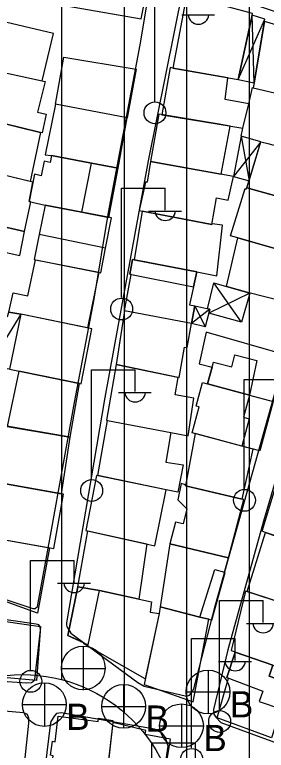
# Model space of a CAD drawing. Extents: x 417997 to 421451, y 4451742 to 4455216.
# Drawn here: x 419187.8 to 419228.1, y 4452874.4 to 4452992.2 of the extents above; entities that cross this region are included whole.
import ezdxf

# ---------------------------------------------------------------- set-up
doc = ezdxf.new("R2010")
doc.units = 0
for name, color, linetype in [('B_Mesken', 7, 'Continuous'), ('B_Sundurma', 7, 'Continuous'), ('B_Teras', 7, 'Continuous'), ('S_Elektrik_Diregi', 7, 'Continuous'), ('S_Rogar_Kapagi', 7, 'Continuous'), ('S_Rogar_Kapagi_Buski', 7, 'Continuous'), ('Sinir_Duvar_tek_tarafa_ait', 7, 'Continuous'), ('SM_DAIRE', 7, 'Continuous'), ('TR_ORTAYOGUNKONUT', 7, 'Continuous'), ('Yol_Sose', 7, 'Continuous')]:
    doc.layers.add(name, color=color, linetype=linetype)

msp = doc.modelspace()

# ---------------------------------------------------------------- linework, layer by layer
at = {"layer": 'B_Mesken'}
for points in [[(419196.12, 4452993.61), (419208.07, 4452991.56), (419209.16, 4452997.24), (419208.73, 4452997.35), (419208.44, 4452999.76), (419205.07, 4453001.86), (419202.37, 4453002.63), (419202.46, 4453003.32), (419198.51, 4453004.51)], [(419213.13, 4452983.64), (419223.6, 4452981.83), (419225.88, 4452992.4), (419220.51, 4452993.83), (419220.79, 4452994.87), (419219.54, 4452995.07), (419219.49, 4452995.33), (419215.5, 4452996.12)], [(419184.48, 4452991.41), (419182.64, 4452983.68), (419192.24, 4452981.6), (419194.06, 4452989.17)], [(419235.78, 4452988.87), (419236.02, 4452989.51), (419231.27, 4452990.97), (419231.08, 4452990.16), (419227.78, 4452991.09), (419226.13, 4452981.3), (419225.99, 4452980.51), (419230.29, 4452979.49), (419232.92, 4452978.78)], [(419194.36, 4452977.88), (419195.7, 4452985.4), (419207.28, 4452983.51), (419205.84, 4452975.71)], [(419180.79, 4452976.06), (419182.64, 4452983.68), (419192.69, 4452981.5), (419191.5, 4452976.61), (419192.85, 4452976.3), (419192.23, 4452973.28), (419191.93, 4452973.35)], [(419213.13, 4452983.64), (419212.72, 4452983.73), (419211.35, 4452976.19), (419220.53, 4452974.67), (419224.32, 4452974.03), (419225.3, 4452977.92), (419221.52, 4452978.62), (419221.93, 4452982.12)], [(419204.36, 4452967.64), (419205.84, 4452975.71), (419194.36, 4452977.88), (419192.69, 4452969.79), (419193.73, 4452969.64), (419200.09, 4452968.44)], [(419179.43, 4452968.11), (419178.75, 4452968.25), (419180.44, 4452976.15), (419191.93, 4452973.35), (419190.31, 4452965.52)], [(419220.85, 4452966.65), (419222.3, 4452974.37), (419220.53, 4452974.67), (419211.6, 4452976.15), (419210.9, 4452976.26), (419209.57, 4452968.7)], [(419240.05, 4452968.42), (419237.82, 4452960.92), (419224.99, 4452964.5), (419227.23, 4452971.86), (419228.33, 4452971.57)], [(419200.09, 4452968.44), (419193.73, 4452969.64), (419193.5, 4452968.54), (419192.52, 4452968.75), (419192.08, 4452966.41), (419190.97, 4452966.66), (419190.16, 4452962.3), (419192.7, 4452961.7), (419198.56, 4452960.57), (419202.88, 4452959.74), (419204.36, 4452967.64)], [(419207.75, 4452960.85), (419219.4, 4452958.64), (419220.14, 4452962.91), (419221.98, 4452962.52), (419222.82, 4452966.29), (419209.57, 4452968.7), (419209, 4452965.38), (419208.74, 4452965.41)], [(419177.29, 4452960.29), (419189.37, 4452957.49), (419190.38, 4452962.25), (419190.16, 4452962.3), (419190.74, 4452965.42), (419179.43, 4452968.11), (419178.48, 4452964.3), (419178.13, 4452964.35)], [(419223.56, 4452956.5), (419222.35, 4452956.78), (419224.69, 4452964.37), (419224.87, 4452964.28), (419224.99, 4452964.5), (419237.82, 4452960.92), (419237.7, 4452960.62), (419238.08, 4452960.5), (419236.1, 4452953.18), (419235.47, 4452953.34), (419235.39, 4452953.08)], [(419191.75, 4452957), (419190.95, 4452953.03), (419201.6, 4452950.89), (419202.35, 4452954.82), (419203.29, 4452959.66), (419192.7, 4452961.7)], [(419177.49, 4452960.24), (419175.82, 4452952.51), (419183.65, 4452950.88), (419184.51, 4452954.54), (419188.64, 4452953.66), (419189.37, 4452957.49)], [(419208.21, 4452960.76), (419206.92, 4452952.96), (419216.96, 4452951.02), (419220.2, 4452950.42), (419221.06, 4452958.52), (419219.42, 4452958.75), (419219.4, 4452958.64)], [(419223.56, 4452956.5), (419235.65, 4452953.01), (419233.5, 4452945.61), (419225.15, 4452947.73), (419221.73, 4452948.69)], [(419201.29, 4452950.96), (419199.45, 4452942.09), (419188.78, 4452944.25), (419186.91, 4452944.6), (419187.56, 4452947.67), (419189.94, 4452947.2), (419191.16, 4452952.98)], [(419205.38, 4452944.81), (419206.48, 4452950.59), (419206.23, 4452950.64), (419206.67, 4452953.01), (419216.96, 4452951.02), (419216.43, 4452948.64), (419215.78, 4452945.78), (419216.66, 4452945.59), (419216.1, 4452942.76)], [(419204.06, 4452936.23), (419214.13, 4452934.11), (419215, 4452939), (419215.41, 4452938.95), (419216.1, 4452942.76), (419205.38, 4452944.81)], [(419187.01, 4452935.46), (419198.48, 4452933.1), (419200.17, 4452941.94), (419188.78, 4452944.25)], [(419229.2, 4452930.29), (419231.13, 4452937.77), (419218.45, 4452941.36), (419217.34, 4452936.29), (419219.42, 4452935.77), (419218.69, 4452933.13), (419225.4, 4452931.31)], [(419204.06, 4452936.23), (419202.52, 4452927.29), (419202.7, 4452927.26), (419212.8, 4452925.31), (419215.57, 4452924.77), (419216.51, 4452930.8), (419213.53, 4452931.36), (419213.96, 4452934.14)], [(419188.47, 4452935.16), (419186.64, 4452926.3), (419196.71, 4452924.56), (419198.2, 4452933.16)], [(419224.15, 4452923.15), (419216.21, 4452925.29), (419217.33, 4452929.43), (419216.88, 4452929.56), (419217.9, 4452933.34), (419225.4, 4452931.31), (419229.2, 4452930.29), (419227.06, 4452922.36)], [(419201.11, 4452918.41), (419202.7, 4452927.26), (419212.8, 4452925.31), (419212.02, 4452920.59), (419214.76, 4452920.15), (419213.95, 4452915.77), (419212.04, 4452916.16)], [(419195.3, 4452915.52), (419196.71, 4452924.56), (419186.26, 4452926.36), (419184.97, 4452919.52), (419185.31, 4452919.42), (419185.26, 4452919.07), (419182.32, 4452919.67), (419181.93, 4452917.85), (419182.7, 4452917.72)], [(419216.7, 4452925.16), (419215.14, 4452916.77), (419224.25, 4452914.66), (419226.01, 4452922.64), (419224.15, 4452923.15)], [(419181.11, 4452909.02), (419194.11, 4452906.76), (419195.61, 4452915.46), (419182.7, 4452917.72)], [(419199.2, 4452909.63), (419210.27, 4452907.2), (419212.04, 4452916.16), (419200.91, 4452918.45)], [(419227.96, 4452909.3), (419227.42, 4452909.5), (419229.9, 4452917.61), (419239.85, 4452913.55), (419237.54, 4452906.03)], [(419222.06, 4452905.25), (419224.52, 4452914.57), (419224.25, 4452914.66), (419215.14, 4452916.77), (419215.17, 4452916.92), (419214.48, 4452917.15), (419213.95, 4452914.53), (419215.38, 4452913.12), (419214.79, 4452910.7), (419213.54, 4452910.96), (419212.64, 4452907.47)], [(419197.91, 4452900.62), (419199.53, 4452909.56), (419208.99, 4452907.48), (419207.68, 4452898.65), (419201.37, 4452900.04)], [(419225.03, 4452899.84), (419227.96, 4452909.3), (419237.91, 4452905.9), (419234.94, 4452896.44), (419233.72, 4452896.86), (419233.77, 4452897)], [(419193.4, 4452906.88), (419191.46, 4452896.38), (419178.93, 4452900.91), (419180.5, 4452909.07), (419181.11, 4452909.02)], [(419218.87, 4452895.41), (419219.39, 4452895.29), (419221.5, 4452902.93), (419221.39, 4452902.96), (419222.06, 4452905.25), (419212.64, 4452907.47), (419211.09, 4452897.42), (419217.47, 4452895.77)], [(419201.37, 4452900.04), (419209.7, 4452898.21), (419209.51, 4452896.54), (419210.92, 4452896.32), (419208.7, 4452885.88), (419198.87, 4452891.5), (419198.93, 4452891.64), (419196.33, 4452892.8), (419197.91, 4452900.62)], [(419233.8, 4452891.93), (419232.44, 4452892.37), (419233.77, 4452897), (419224.78, 4452899.92), (419222.45, 4452890.4), (419232.32, 4452886.96)], [(419211.09, 4452897.42), (419210.92, 4452896.32), (419208.52, 4452885), (419216.4, 4452882.19), (419218.87, 4452895.41), (419217.47, 4452895.77)], [(419183.32, 4452894.3), (419183.36, 4452895.47), (419191.95, 4452894.26), (419191.29, 4452885.6), (419183.04, 4452886.35)], [(419222.06, 4452885.98), (419221.77, 4452886.09), (419223.12, 4452890.16), (419229.13, 4452888.07), (419228.54, 4452886.31), (419231.74, 4452885.18), (419230.43, 4452881.08), (419228.94, 4452876.42), (419220.24, 4452879.66)], [(419193.55, 4452870.35), (419193.99, 4452873.58), (419193.55, 4452873.65), (419193.86, 4452875.9), (419194.28, 4452875.81), (419194.78, 4452879.9), (419201.17, 4452879.08), (419201.22, 4452879.58), (419203.55, 4452879.21), (419203.53, 4452878.92), (419202.38, 4452868.83), (419200.81, 4452869.11)], [(419202.23, 4452867.53), (419210.95, 4452865.38), (419211.61, 4452869.1), (419212.35, 4452868.96), (419212.96, 4452872.45), (419212.19, 4452872.66), (419212.75, 4452876.22), (419208.71, 4452876.97), (419208.82, 4452877.62), (419203.53, 4452878.92)]]:
    msp.add_lwpolyline(points, close=True, dxfattribs=at)
at = {"layer": 'B_Sundurma'}
for p, q in [((419226.13, 4452981.3), (419225.82, 4452992.14)), ((419223.6, 4452981.83), (419227.85, 4452991.47)), ((419227.23, 4452971.86), (419222.82, 4452966.29)), ((419224.09, 4452972.77), (419225.33, 4452965.6)), ((419224.1, 4452942.97), (419219.7, 4452949.27)), ((419225.46, 4452947.65), (419218.87, 4452944.43)), ((419219.03, 4452945.06), (419216.1, 4452942.76)), ((419216.66, 4452945.59), (419218.32, 4452942.26)), ((419188.78, 4452944.25), (419183.66, 4452935.93))]:
    msp.add_line(p, q, dxfattribs=at)
for points in [[(419223.6, 4452981.83), (419226.13, 4452981.3), (419227.74, 4452990.86), (419227.85, 4452991.47), (419225.82, 4452992.14)], [(419227.23, 4452971.86), (419224.09, 4452972.77), (419222.82, 4452966.29), (419225.33, 4452965.6)], [(419225.46, 4452947.65), (419224.1, 4452942.97), (419218.87, 4452944.43), (419219.03, 4452945.06), (419218.69, 4452945.14), (419219.7, 4452949.27), (419221.73, 4452948.69)], [(419216.66, 4452945.59), (419219.03, 4452945.06), (419218.32, 4452942.26), (419216.1, 4452942.76)], [(419185.77, 4452944.08), (419186.69, 4452943.89), (419186.91, 4452944.6), (419188.78, 4452944.25), (419187.01, 4452935.46), (419183.66, 4452935.93)]]:
    msp.add_lwpolyline(points, close=True, dxfattribs=at)
at = {"layer": 'B_Teras'}
for points in [[(419198.56, 4452960.57), (419200.09, 4452968.44), (419193.73, 4452969.64), (419193.5, 4452968.54), (419192.52, 4452968.75), (419192.08, 4452966.41), (419190.97, 4452966.66), (419190.16, 4452962.3), (419192.7, 4452961.7)], [(419190.95, 4452953.03), (419201.6, 4452950.89), (419202.35, 4452954.82), (419191.75, 4452957)], [(419206.23, 4452950.64), (419216.43, 4452948.64), (419216.96, 4452951.02), (419206.67, 4452953.01)], [(419218.69, 4452933.13), (419219.64, 4452936.57), (419222.58, 4452935.85), (419223.07, 4452937.74), (419226.6, 4452936.85), (419225.4, 4452931.31)], [(419217.9, 4452933.34), (419225.4, 4452931.31), (419224.44, 4452927.75), (419225.33, 4452927.51), (419224.15, 4452923.15), (419216.21, 4452925.29), (419217.33, 4452929.43), (419216.88, 4452929.56)], [(419217.47, 4452895.77), (419219.85, 4452903.41), (419221.39, 4452902.96), (419222.06, 4452905.25), (419212.64, 4452907.47), (419211.09, 4452897.42)], [(419199.59, 4452891.34), (419201.37, 4452900.04), (419197.91, 4452900.62), (419196.33, 4452892.8)], [(419223.12, 4452890.16), (419221.77, 4452886.09), (419227.52, 4452883.91), (419226.94, 4452882.28), (419230.43, 4452881.08), (419231.74, 4452885.18), (419228.54, 4452886.31), (419229.13, 4452888.07)]]:
    msp.add_lwpolyline(points, close=True, dxfattribs=at)
at = {"layer": 'S_Elektrik_Diregi'}
for p, q in [((419210.23, 4452978.32), (419210.23, 4452995.82)), ((419214.57, 4452992.18), (419219.82, 4452992.18)), ((419204.91, 4452946.91), (419204.91, 4452964.41)), ((419204.91, 4452964.41), (419211.91, 4452964.41)), ((419211.91, 4452960.91), (419211.91, 4452964.41)), ((419209.25, 4452960.77), (419214.5, 4452960.77)), ((419200.1, 4452917.86), (419200.1, 4452935.36)), ((419200.1, 4452935.36), (419207.1, 4452935.36)), ((419207.1, 4452931.86), (419207.1, 4452935.36)), ((419224.57, 4452916.3), (419224.57, 4452933.8)), ((419224.57, 4452933.8), (419231.57, 4452933.8)), ((419204.44, 4452931.72), (419209.69, 4452931.72)), ((419190.36, 4452887.33), (419190.36, 4452904.83)), ((419190.36, 4452904.83), (419197.36, 4452904.83)), ((419197.36, 4452901.33), (419197.36, 4452904.83)), ((419194.7, 4452901.19), (419199.95, 4452901.19)), ((419220.59, 4452880.9), (419220.59, 4452898.4)), ((419220.59, 4452898.4), (419227.59, 4452898.4)), ((419227.59, 4452894.9), (419227.59, 4452898.4)), ((419224.93, 4452894.76), (419230.18, 4452894.76)), ((419216.12, 4452874.82), (419216.12, 4452892.32)), ((419216.12, 4452892.32), (419223.12, 4452892.32)), ((419223.12, 4452888.82), (419223.12, 4452892.32)), ((419220.46, 4452888.68), (419225.71, 4452888.68)), ((419209.75, 4452858.15), (419209.75, 4452875.65)), ((419209.75, 4452875.65), (419216.75, 4452875.65)), ((419216.75, 4452872.15), (419216.75, 4452875.65))]:
    msp.add_line(p, q, dxfattribs=at)
for centre in [(419210.27, 4452976.49), (419204.95, 4452945.08), (419200.14, 4452916.02), (419224.61, 4452914.46), (419190.4, 4452885.49), (419220.63, 4452879.06), (419216.15, 4452872.99)]:
    msp.add_circle(centre, 1.75, dxfattribs=at)
for centre in [(419217.23, 4452992.34), (419211.91, 4452960.92), (419207.1, 4452931.87), (419197.36, 4452901.34), (419227.59, 4452894.91), (419223.12, 4452888.84)]:
    msp.add_arc(centre, 1.66, 184.8384, 355.1464, dxfattribs=at)
at = {"layer": 'S_Rogar_Kapagi'}
for p, q in [((419198.84, 4452884.08), (419198.84, 4452891.08)), ((419195.27, 4452887.55), (419202.27, 4452887.55))]:
    msp.add_line(p, q, dxfattribs=at)
msp.add_circle((419198.79, 4452887.61), 3.5, dxfattribs=at)
at = {"layer": 'S_Rogar_Kapagi_Buski'}
for p, q in [((419218.77, 4452887.28), (419218.77, 4452880.27)), ((419192.57, 4452885.27), (419192.57, 4452878.27)), ((419205.26, 4452884.99), (419205.26, 4452877.98)), ((419215.27, 4452883.78), (419222.27, 4452883.78)), ((419189.07, 4452881.77), (419196.07, 4452881.77)), ((419201.76, 4452881.48), (419208.76, 4452881.48)), ((419214.52, 4452881.88), (419214.52, 4452874.87)), ((419211.02, 4452878.37), (419218.02, 4452878.37))]:
    msp.add_line(p, q, dxfattribs=at)
for centre in [(419218.77, 4452883.78), (419192.57, 4452881.77), (419205.26, 4452881.48), (419214.52, 4452878.37)]:
    msp.add_circle(centre, 3.5, dxfattribs=at)
at = {"layer": 'Sinir_Duvar_tek_tarafa_ait'}
for points in [[(419225.3, 4452977.92), (419225.86, 4452980.53), (419225.99, 4452980.51)], [(419224.09, 4452972.77), (419224.32, 4452974.03)]]:
    msp.add_lwpolyline(points, dxfattribs=at)
at = {"layer": 'SM_DAIRE'}
msp.add_circle((419189.04, 4452861.56), 25, dxfattribs=at)
msp.add_circle((419189.04, 4452861.56), 25, dxfattribs=at)
at = {"layer": 'TR_ORTAYOGUNKONUT'}
for p, q in [((419205.39, 4452880.46), (419205.39, 4453059.81)), ((419205.39, 4452880.46), (419205.39, 4453059.81)), ((419215.39, 4452734.55), (419215.39, 4453057.83)), ((419215.39, 4452734.55), (419215.39, 4453057.83)), ((419195.39, 4452885.73), (419195.39, 4453056.29)), ((419195.39, 4452885.73), (419195.39, 4453056.29)), ((419225.39, 4452730.62), (419225.39, 4453055.86)), ((419225.39, 4452730.62), (419225.39, 4453055.86))]:
    msp.add_line(p, q, dxfattribs=at)
at = {"layer": 'Yol_Sose'}
for points in [[(419186.77, 4453004.78), (419182.4, 4452986.46), (419177.47, 4452966.05), (419173.15, 4452946.44), (419167.64, 4452921.71), (419163.9, 4452903.86), (419164.11, 4452903.11), (419164.44, 4452902.66), (419164.7, 4452902.48), (419165.2, 4452902.3), (419178.42, 4452900.93), (419180.31, 4452900.59), (419190.72, 4452897.17), (419191.1, 4452897.17), (419191.5, 4452897.45), (419193.65, 4452909.43), (419197.4, 4452930.11), (419200.52, 4452946.67), (419202.85, 4452960.56), (419207.9, 4452987.39), (419209.32, 4452996.03)], [(419153.58, 4452887.86), (419165.68, 4452886.91), (419189.78, 4452885.25), (419190.51, 4452885.29), (419190.83, 4452885.53), (419191.05, 4452885.76), (419191.93, 4452893.68), (419191.88, 4452894.22), (419191.71, 4452894.52), (419191.26, 4452894.66), (419176.1, 4452896.81), (419153.69, 4452898.66)], [(419171.42, 4452873.09), (419172.2, 4452881.18), (419172.34, 4452881.5), (419172.67, 4452881.77), (419173.3, 4452881.88), (419189.24, 4452880.5), (419189.8, 4452880.24), (419190.04, 4452879.63), (419190.04, 4452878.81), (419183.98, 4452822.21), (419183.8, 4452821.64), (419180.14, 4452811.47), (419179.96, 4452811.38), (419179.86, 4452811.38), (419161.33, 4452821.2), (419152.91, 4452825.67)], [(419201.37, 4452816.99), (419204.31, 4452826.43), (419206.5, 4452838.51), (419209.19, 4452854.38), (419212.4, 4452875.1), (419211.98, 4452876.49), (419211.42, 4452877.18), (419210.21, 4452877.83), (419195.28, 4452880.44), (419194.52, 4452880.32), (419194.19, 4452879.96), (419193.63, 4452879.06), (419193.48, 4452878.49), (419191.39, 4452860.97), (419189.2, 4452842.59), (419187.2, 4452822.26), (419186.93, 4452821.2), (419182.52, 4452809.81), (419182.46, 4452809.08), (419182.64, 4452808.8), (419183.57, 4452808.32)]]:
    msp.add_lwpolyline(points, dxfattribs=at)
for points in [[(419196.79, 4452893.18), (419207.51, 4452885.3), (419208.56, 4452884.7), (419215.34, 4452883.12), (419215.78, 4452883.26), (419216.25, 4452883.82), (419216.48, 4452884.3), (419219.97, 4452897.71), (419233.49, 4452946), (419244.39, 4452986.16), (419244.43, 4452986.96), (419244.24, 4452987.47), (419243.52, 4452988.06), (419215.66, 4452997.31), (419215.38, 4452997.26), (419215.08, 4452996.96), (419214.73, 4452996.42), (419209.21, 4452968.82), (419202.27, 4452930.91), (419196.09, 4452894.86), (419196.1, 4452894.49), (419196.15, 4452894.28), (419196.38, 4452893.9)], [(419241.43, 4452957.84), (419227.66, 4452911.14), (419221.95, 4452890.52), (419219.65, 4452880.98), (419219.68, 4452880.25), (419220.03, 4452879.76), (419220.79, 4452878.92), (419236.83, 4452873.04), (419237.91, 4452872.69), (419238.19, 4452872.79), (419238.68, 4452873.38), (419247.42, 4452902.53), (419262.14, 4452952.36), (419269.82, 4452977.57), (419269.89, 4452977.89), (419269.72, 4452978.3), (419269.34, 4452978.62), (419250.1, 4452985.49), (419249.82, 4452985.38), (419249.4, 4452984.96), (419248.91, 4452984.13)]]:
    msp.add_lwpolyline(points, close=True, dxfattribs=at)

# ---------------------------------------------------------------- texts
at = {"layer": 'S_Rogar_Kapagi_Buski'}
for p in [(419222.27, 4452879.71), (419196.07, 4452877.71), (419208.76, 4452877.42), (419218.02, 4452874.31)]:
    msp.add_text('B', height=4.2, dxfattribs=at).set_placement(p)

doc.saveas('drawing.dxf')
